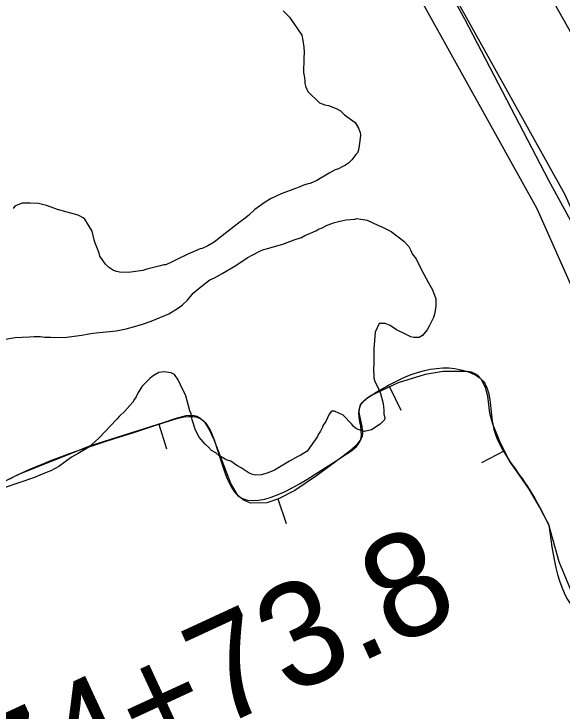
# Model space of a CAD drawing. Extents: x 3187622 to 3225504, y 800805 to 826213.
# Drawn here: x 3194498 to 3195027, y 819948 to 820621 of the extents above; entities that cross this region are included whole.
import ezdxf

# ---------------------------------------------------------------- set-up
doc = ezdxf.new("R2010")
doc.units = 0
for name, color, linetype in [('V-BORW-LINE', 7, 'Continuous'), ('V-LEVE-TOET', 7, 'Continuous'), ('V-ROAD-CNTR', 7, 'Continuous'), ('V-SITE-VEGE', 7, 'Continuous'), ('V-SURV-IDEN', 7, 'Continuous'), ('V-TOPO-SHOR', 7, 'Continuous')]:
    doc.layers.add(name, color=color, linetype=linetype)

msp = doc.modelspace()

# ---------------------------------------------------------------- linework, layer by layer
at = {"layer": 'V-BORW-LINE'}
for p, q in [((3194860.53, 820261), (3194871.27, 820238.43)), ((3194637.98, 820224.87), (3194645.56, 820201.05)), ((3194971.45, 820199.1), (3194949.16, 820187.78)), ((3194752.82, 820152.81), (3194760.77, 820129.11))]:
    msp.add_line(p, q, dxfattribs=at)
for points in [[(3195014.15, 820127.75), (3195005.07, 820145.36), (3194995.12, 820162.41), (3194985.83, 820175.68), (3194976.57, 820189.02), (3194967.61, 820206.66), (3194959.98, 820224.84), (3194957.21, 820235.47), (3194955.27, 820252.09), (3194953.16, 820260.36), (3194948.97, 820268.37), (3194946.07, 820271.51), (3194943.56, 820273.26), (3194939.46, 820275.01), (3194935.26, 820275.83), (3194912.38, 820275.73), (3194894.92, 820272.96), (3194868.68, 820264.88), (3194842.9, 820252.61), (3194839.85, 820250.73), (3194835.9, 820247.5), (3194832.64, 820243.55), (3194831.08, 820239.8), (3194830.83, 820236.23), (3194833.72, 820222.82), (3194834.53, 820216.31), (3194834.08, 820213.27), (3194832.79, 820210.46), (3194829.19, 820205.76), (3194822.87, 820199.62), (3194815.7, 820194), (3194790.17, 820175), (3194769.04, 820161.04), (3194753.29, 820152.97), (3194742.05, 820149.2), (3194726.87, 820148.63), (3194720.33, 820151.18), (3194714.67, 820155.93), (3194707.32, 820167.7), (3194691.35, 820209.87), (3194686.14, 820220.76), (3194682.95, 820225.85), (3194678.56, 820230.14), (3194674.57, 820232.25), (3194670.86, 820233.14), (3194664.02, 820232.99), (3194653.46, 820230.17), (3194643.31, 820226.57), (3194572.15, 820203.92), (3194502.55, 820176.3), (3194474.34, 820162.11)], [(3195051.19, 820036.46), (3195038.23, 820058.09), (3195024.1, 820092.21), (3195014.15, 820127.75)]]:
    msp.add_lwpolyline(points, dxfattribs=at)
for points in [[(3194584.72, 819145.81), (3194447.32, 819133.82), (3194404.57, 819199.79), (3194370.12, 819313.35), (3194215.04, 819487.3), (3194145.89, 819581.89), (3194097.21, 819676.7), (3194042.52, 819943.39), (3194160.31, 819974.69), (3194208.75, 820009.38), (3194249.88, 820024.54), (3194280.97, 820046.51), (3194446.74, 820146.98), (3194502.55, 820176.3), (3194643.31, 820226.57), (3194678.56, 820230.14), (3194691.35, 820209.87), (3194714.67, 820155.93), (3194815.7, 820194), (3194832.79, 820210.46), (3194832.64, 820243.55), (3194842.9, 820252.61), (3194935.26, 820275.83), (3194948.97, 820268.37), (3194959.98, 820224.84), (3194976.57, 820189.02), (3194995.12, 820162.41), (3195014.15, 820127.75)], [(3195014.15, 820127.75), (3195051.19, 820036.46), (3195079.12, 820023.13), (3195095.71, 820005.48), (3195110.87, 819937.09), (3195175.18, 819834.09), (3195197.05, 819771.03), (3195216.38, 819742.56), (3195236.04, 819732.06), (3195343.12, 819557.82), (3195386.44, 819443.91), (3195423.7, 819413.93), (3195435.21, 819377.25), (3195508.27, 819247.2), (3195522.81, 819188.06), (3195531.45, 819165.39), (3195561.32, 819136.96), (3195612.02, 819024.14), (3195671.57, 818940.87), (3195804.67, 818724.14), (3195856.56, 818587.84), (3195891.34, 818540.3), (3195946.95, 818432.98), (3195956.46, 818375.34), (3195967.94, 818321.95), (3195990.82, 818279.05), (3196012.85, 818284.02), (3196051.01, 818244.87), (3196059.66, 818210.47), (3196153.95, 818074.67), (3196181.72, 817999.75), (3196229.44, 817932.57), (3196235.77, 817878.6), (3196234, 817870.87), (3196216.51, 817843.18), (3196019.64, 817732.45), (3196013.69, 817705.61), (3195965.94, 817606.89), (3195937.72, 817579.99), (3195806.13, 817496.91), (3195442.67, 817228.37), (3195277.14, 817095.71), (3195161.32, 817066.03), (3195006.88, 816920.63), (3194988.89, 816904.25), (3194750.38, 816771.52), (3194626.73, 816626.04), (3194574.39, 816615.09), (3194537.13, 816629.54), (3194501.95, 816686.66), (3194504.96, 816727.79), (3194556.89, 816766.49), (3194645.98, 816889.8), (3194851.12, 817135.17), (3195025.56, 817293.29), (3195054.54, 817305.11), (3195088.97, 817312.31), (3195131.73, 817304.68), (3195173.61, 817273.69), (3195209.05, 817258.25), (3195260.24, 817261.31), (3195353.01, 817281.39), (3195400.75, 817303.61), (3195373.09, 817435.12), (3195339.33, 817521), (3195289.98, 817592.8), (3195254.4, 817614.07), (3195190.76, 817615.52), (3195163.19, 817607.83), (3195157.18, 817596.8), (3195038.44, 817517.79), (3194984.54, 817508.55), (3194920.16, 817535.33), (3194908.54, 817585.46), (3194818.39, 817760.02), (3194797.87, 817802.86), (3194765.35, 817861.17), (3194714.04, 817919.63), (3194687.02, 818000.29), (3194630.78, 818119.48), (3194667.35, 818141.82), (3194702.39, 818151.49), (3194837.38, 818213.06), (3194902.29, 818255.28), (3194911.56, 818327.13), (3194902.19, 818415.3), (3194985.45, 818303.67), (3195064.11, 818358.96), (3195105.49, 818400.26), (3195062.31, 818499.25), (3195048.25, 818530.37), (3195002.15, 818631.92), (3194941.61, 818693.57), (3194763.92, 818992.26), (3194734, 819033.87), (3194637.04, 819125.69), (3194584.72, 819145.81)]]:
    msp.add_spline(points, degree=3, dxfattribs=at)
at = {"layer": 'V-LEVE-TOET'}
msp.add_lwpolyline([(3195509.66, 819625.28), (3195482.57, 819673.89), (3195459.23, 819713.25), (3195438.35, 819750.92), (3195421.98, 819777.39), (3195404.11, 819806.54), (3195388.47, 819832.78), (3195369.86, 819862.9), (3195294.48, 819981.16), (3195273.37, 820017.61), (3195233.71, 820077.82), (3195218.55, 820104.8), (3195199.44, 820136.62), (3195173.63, 820178.4), (3195142.12, 820229.4), (3195073.79, 820350.42), (3195014.13, 820460.04), (3194933.01, 820615.39), (3194826.87, 820807.88), (3194726, 820985.76), (3194602.96, 821208.62), (3194474.04, 821433.88), (3194336.69, 821672), (3194255.31, 821803.41)], dxfattribs=at)
at = {"layer": 'V-ROAD-CNTR'}
for points in [[(3193546.7, 823116.36), (3193719.61, 822803.75), (3193783.16, 822690.78), (3193839.47, 822561.1), (3193931.24, 822385.18), (3194075.1, 822116.1), (3194127.2, 822033.71), (3194185.24, 821977.83), (3194639.72, 821147.08), (3195029.48, 820446.36), (3195072.87, 820348.7), (3195192.12, 820158.72), (3195238.38, 820041.07), (3195343.68, 819857.75), (3195584.49, 819427.48)], [(3193520.45, 823101.84), (3193693.41, 822789.13), (3193756.26, 822677.41), (3193812.38, 822548.17), (3193904.71, 822371.17), (3194049.16, 822100.99), (3194103.78, 822014.62), (3194161.13, 821959.4), (3194613.45, 821132.59), (3195002.61, 820432.95), (3195046.32, 820334.56), (3195165.22, 820145.14), (3195211.27, 820028.04), (3195317.59, 819842.96), (3195558.51, 819412.46)]]:
    msp.add_lwpolyline(points, dxfattribs=at)
at = {"layer": 'V-SITE-VEGE'}
for p, q in [((3194758.06, 820623.43), (3194764.18, 820617.43)), ((3194764.18, 820617.43), (3194776.06, 820600.16)), ((3194776.06, 820600.16), (3194776.92, 820594.91)), ((3194776.92, 820594.91), (3194777.79, 820588.45)), ((3194777.79, 820588.45), (3194778.24, 820583.6)), ((3194778.24, 820583.6), (3194777.9, 820577.53)), ((3194777.9, 820577.53), (3194777.62, 820564.19)), ((3194777.62, 820564.19), (3194778.47, 820559.35)), ((3194778.47, 820559.35), (3194778.92, 820555.31)), ((3194778.92, 820555.31), (3194778.93, 820553.29)), ((3194778.93, 820553.29), (3194779.36, 820550.87)), ((3194779.36, 820550.87), (3194781.84, 820545.63)), ((3194781.84, 820545.63), (3194792.85, 820534.82)), ((3194792.85, 820534.82), (3194798.13, 820532.85)), ((3194798.13, 820532.85), (3194801.77, 820532.08)), ((3194801.77, 820532.08), (3194809.08, 820529.32)), ((3194809.08, 820529.32), (3194813.14, 820526.93)), ((3194813.14, 820526.93), (3194817.22, 820523.33)), ((3194817.22, 820523.33), (3194827.4, 820515.74)), ((3194827.4, 820515.74), (3194830.68, 820510.52)), ((3194830.68, 820510.52), (3194832.34, 820506.09)), ((3194832.34, 820506.09), (3194832.36, 820503.67)), ((3194832.36, 820503.67), (3194831.63, 820495.57)), ((3194831.63, 820495.57), (3194830.47, 820489.5)), ((3194828.09, 820485.03), (3194824.1, 820479.73)), ((3194829.69, 820486.66), (3194828.09, 820485.03)), ((3194830.47, 820489.5), (3194829.69, 820486.66)), ((3194824.1, 820479.73), (3194820.9, 820476.47)), ((3194811.24, 820471.12), (3194808.02, 820470.29)), ((3194814.86, 820473.18), (3194811.24, 820471.12)), ((3194818.08, 820474.83), (3194814.86, 820473.18)), ((3194820.9, 820476.47), (3194818.08, 820474.83)), ((3194802.39, 820467), (3194790.33, 820460.01)), ((3194808.02, 820470.29), (3194802.39, 820467)), ((3194790.33, 820460.01), (3194783.89, 820457.12)), ((3194769.79, 820452.14), (3194756.09, 820447.16)), ((3194773.41, 820453.38), (3194769.79, 820452.14)), ((3194777.03, 820455.03), (3194773.41, 820453.38)), ((3194780.66, 820456.28), (3194777.03, 820455.03)), ((3194783.89, 820457.12), (3194780.66, 820456.28)), ((3194756.09, 820447.16), (3194745.62, 820442.2)), ((3194506.34, 820437.92), (3194503.52, 820437.09)), ((3194514.02, 820437.99), (3194506.34, 820437.92)), ((3194522.11, 820437.67), (3194514.02, 820437.99)), ((3194525.76, 820436.89), (3194522.11, 820437.67)), ((3194739.59, 820438.51), (3194730.76, 820431.96)), ((3194745.62, 820442.2), (3194739.59, 820438.51)), ((3194499.09, 820435.03), (3194497.5, 820432.99)), ((3194503.52, 820437.09), (3194499.09, 820435.03)), ((3194529.81, 820435.72), (3194525.76, 820436.89)), ((3194534.27, 820434.15), (3194529.81, 820435.72)), ((3194540.36, 820431.78), (3194534.27, 820434.15)), ((3194549.68, 820429.44), (3194540.36, 820431.78)), ((3194730.76, 820431.96), (3194724.35, 820426.24)), ((3194556.57, 820427.48), (3194549.68, 820429.44)), ((3194560.22, 820426.31), (3194556.57, 820427.48)), ((3194565.09, 820423.93), (3194560.22, 820426.31)), ((3194724.35, 820426.24), (3194719.93, 820422.56)), ((3194566.72, 820422.73), (3194565.09, 820423.93)), ((3194573.7, 820411.07), (3194566.72, 820422.73)), ((3194716.32, 820420.1), (3194699.07, 820406.59)), ((3194719.93, 820422.56), (3194716.32, 820420.1)), ((3194800.44, 820416.85), (3194807.29, 820419.34)), ((3194807.29, 820419.34), (3194812.53, 820420.6)), ((3194812.53, 820420.6), (3194818.58, 820421.88)), ((3194818.58, 820421.88), (3194827.06, 820422.76)), ((3194827.06, 820422.76), (3194829.08, 820423.19)), ((3194829.08, 820423.19), (3194838.8, 820421.66)), ((3194838.8, 820421.66), (3194849.35, 820416.91)), ((3194575.8, 820402.6), (3194573.7, 820411.07)), ((3194784.34, 820409.02), (3194789.57, 820411.49)), ((3194789.57, 820411.49), (3194792.79, 820413.14)), ((3194792.79, 820413.14), (3194794.8, 820413.97)), ((3194794.8, 820413.97), (3194800.44, 820416.85)), ((3194849.35, 820416.91), (3194853.82, 820414.93)), ((3194853.82, 820414.93), (3194861.94, 820410.56)), ((3194699.07, 820406.59), (3194691.44, 820400.46)), ((3194768.64, 820402.81), (3194775.49, 820404.89)), ((3194775.49, 820404.89), (3194778.7, 820406.95)), ((3194778.7, 820406.95), (3194784.34, 820409.02)), ((3194861.94, 820410.56), (3194874.16, 820401.38)), ((3194576.23, 820400.58), (3194575.8, 820402.6)), ((3194578.3, 820395.75), (3194576.23, 820400.58)), ((3194691.44, 820400.46), (3194685.41, 820396.76)), ((3194742.84, 820394.48), (3194757.76, 820398.66)), ((3194757.76, 820398.66), (3194768.64, 820402.81)), ((3194874.16, 820401.38), (3194879.06, 820396.17)), ((3194580.37, 820389.71), (3194578.3, 820395.75)), ((3194677.76, 820393.86), (3194666.08, 820388.9)), ((3194679.78, 820394.28), (3194677.76, 820393.86)), ((3194685.41, 820396.76), (3194679.78, 820394.28)), ((3194727.95, 820387.87), (3194734.78, 820391.57)), ((3194734.78, 820391.57), (3194738.81, 820393.22)), ((3194738.81, 820393.22), (3194742.84, 820394.48)), ((3194879.06, 820396.17), (3194881.12, 820392.55)), ((3194881.12, 820392.55), (3194882.36, 820389.33)), ((3194581.21, 820386.89), (3194580.37, 820389.71)), ((3194586.54, 820379.25), (3194581.21, 820386.89)), ((3194666.08, 820388.9), (3194654.81, 820383.54)), ((3194712.27, 820378.02), (3194723.12, 820385.4)), ((3194723.12, 820385.4), (3194727.95, 820387.87)), ((3194882.36, 820389.33), (3194886.04, 820384.51)), ((3194886.04, 820384.51), (3194891.4, 820373.65)), ((3194589.39, 820376.45), (3194586.54, 820379.25)), ((3194637.9, 820377.32), (3194626.6, 820374.38)), ((3194642.73, 820378.57), (3194637.9, 820377.32)), ((3194644.75, 820378.59), (3194642.73, 820378.57)), ((3194650.39, 820381.07), (3194644.75, 820378.59)), ((3194654.81, 820383.54), (3194650.39, 820381.07)), ((3194699, 820370.21), (3194712.27, 820378.02)), ((3194594.27, 820373.26), (3194589.39, 820376.45)), ((3194597.12, 820372.08), (3194594.27, 820373.26)), ((3194601.57, 820371.31), (3194597.12, 820372.08)), ((3194610.87, 820371.4), (3194601.57, 820371.31)), ((3194622.57, 820373.13), (3194610.87, 820371.4)), ((3194626.6, 820374.38), (3194622.57, 820373.13)), ((3194891.4, 820373.65), (3194897.99, 820361.18)), ((3194681.72, 820359.94), (3194687.34, 820364.04)), ((3194687.34, 820364.04), (3194691.77, 820366.1)), ((3194691.77, 820366.1), (3194699, 820370.21)), ((3194674.9, 820354.62), (3194681.72, 820359.94)), ((3194897.99, 820361.18), (3194902.09, 820354.34)), ((3194665.69, 820344.43), (3194671.29, 820351.35)), ((3194671.29, 820351.35), (3194674.9, 820354.62)), ((3194902.09, 820354.34), (3194905, 820345.88)), ((3194660.89, 820339.94), (3194665.69, 820344.43)), ((3194905, 820345.88), (3194905.07, 820339.01)), ((3194647.63, 820331.32), (3194656.87, 820337.07)), ((3194656.87, 820337.07), (3194660.89, 820339.94)), ((3194905.07, 820339.01), (3194904.33, 820332.13)), ((3194630.71, 820324.29), (3194647.63, 820331.32)), ((3194904.33, 820332.13), (3194902.75, 820327.67)), ((3194622.25, 820321.38), (3194630.71, 820324.29)), ((3194902.75, 820327.67), (3194899.19, 820319.95)), ((3194596.84, 820315.08), (3194606.53, 820316.79)), ((3194606.53, 820316.79), (3194615.81, 820319.3)), ((3194615.81, 820319.3), (3194622.25, 820321.38)), ((3194850.66, 820321.92), (3194846.69, 820313.8)), ((3194856.31, 820321.98), (3194850.66, 820321.92)), ((3194861.18, 820320), (3194856.31, 820321.98)), ((3194867.29, 820316.01), (3194861.18, 820320)), ((3194899.19, 820319.95), (3194896.8, 820315.89)), ((3194546.78, 820308.54), (3194563.74, 820310.72)), ((3194563.74, 820310.72), (3194570.6, 820312)), ((3194570.6, 820312), (3194574.23, 820312.84)), ((3194574.23, 820312.84), (3194596.84, 820315.08)), ((3194846.69, 820313.8), (3194845.23, 820297.61)), ((3194875.82, 820311.65), (3194867.29, 820316.01)), ((3194881.1, 820309.27), (3194875.82, 820311.65)), ((3194892.4, 820310.59), (3194889.19, 820308.54)), ((3194896.8, 820315.89), (3194892.4, 820310.59)), ((3194486.16, 820306.35), (3194499.48, 820308.5)), ((3194499.48, 820308.5), (3194506.35, 820308.96)), ((3194506.35, 820308.96), (3194513.22, 820309.03)), ((3194513.22, 820309.03), (3194517.66, 820309.47)), ((3194517.66, 820309.47), (3194523.73, 820309.53)), ((3194523.73, 820309.53), (3194528.18, 820308.77)), ((3194528.18, 820308.77), (3194533.84, 820308.82)), ((3194533.84, 820308.82), (3194546.78, 820308.54)), ((3194883.93, 820308.49), (3194881.1, 820309.27)), ((3194889.19, 820308.54), (3194883.93, 820308.49)), ((3194845.23, 820297.61), (3194845.37, 820281.85)), ((3194845.37, 820281.85), (3194844.99, 820279.42)), ((3194844.99, 820279.42), (3194845.49, 820269.72)), ((3194631.62, 820270.94), (3194629.22, 820268.89)), ((3194634.03, 820272.58), (3194631.62, 820270.94)), ((3194638.06, 820274.63), (3194634.03, 820272.58)), ((3194643.3, 820275.49), (3194638.06, 820274.63)), ((3194649.78, 820274.34), (3194643.3, 820275.49)), ((3194653.03, 820272.76), (3194649.78, 820274.34)), ((3194656.72, 820267.53), (3194653.03, 820272.76)), ((3194845.49, 820269.72), (3194846.33, 820266.09)), ((3194627.22, 820266.85), (3194622.01, 820261.55)), ((3194629.22, 820268.89), (3194627.22, 820266.85)), ((3194658.79, 820262.7), (3194656.72, 820267.53)), ((3194664.14, 820252.24), (3194658.79, 820262.7)), ((3194846.33, 820266.09), (3194848.8, 820261.27)), ((3194622.01, 820261.55), (3194618.03, 820255.44)), ((3194848.8, 820261.27), (3194851.7, 820254.42)), ((3194616.04, 820251.38), (3194614.45, 820248.94)), ((3194618.03, 820255.44), (3194616.04, 820251.38)), ((3194667.92, 820237.72), (3194664.14, 820252.24)), ((3194851.7, 820254.42), (3194854.21, 820244.74)), ((3194610.06, 820242.84), (3194605.26, 820237.54)), ((3194612.86, 820246.1), (3194610.06, 820242.84)), ((3194614.45, 820248.94), (3194612.86, 820246.1)), ((3194854.21, 820244.74), (3194855.08, 820238.28)), ((3194605.26, 820237.54), (3194599.65, 820232.23)), ((3194669.16, 820234.91), (3194667.92, 820237.72)), ((3194804.56, 820237.4), (3194802.16, 820234.55)), ((3194807.39, 820237.43), (3194804.56, 820237.4)), ((3194815.92, 820233.46), (3194807.39, 820237.43)), ((3194855.08, 820238.28), (3194855.12, 820234.64)), ((3194597.65, 820229.79), (3194591.65, 820223.66)), ((3194599.65, 820232.23), (3194597.65, 820229.79)), ((3194670.02, 820229.25), (3194669.16, 820234.91)), ((3194673.35, 820219.18), (3194670.02, 820229.25)), ((3194802.16, 820234.55), (3194798.99, 820227.65)), ((3194824.08, 820225.05), (3194815.92, 820233.46)), ((3194855.12, 820234.64), (3194855.96, 820231.42)), ((3194855.96, 820231.42), (3194855.58, 820228.99)), ((3194591.65, 820223.66), (3194580.44, 820211.83)), ((3194796.6, 820223.98), (3194795.81, 820221.95)), ((3194798.99, 820227.65), (3194796.6, 820223.98)), ((3194825.72, 820222.64), (3194824.08, 820225.05)), ((3194827.35, 820221.45), (3194825.72, 820222.64)), ((3194851.57, 820224.91), (3194843.13, 820219.57)), ((3194855.58, 820228.99), (3194851.57, 820224.91)), ((3194677.05, 820212.34), (3194673.35, 820219.18)), ((3194793.83, 820218.3), (3194791.83, 820215.05)), ((3194795.81, 820221.95), (3194793.83, 820218.3)), ((3194829.38, 820220.25), (3194827.35, 820221.45)), ((3194832.22, 820219.07), (3194829.38, 820220.25)), ((3194836.28, 820217.89), (3194832.22, 820219.07)), ((3194843.13, 820219.57), (3194836.28, 820217.89)), ((3194580.44, 820211.83), (3194576.43, 820207.75)), ((3194682.77, 820205.52), (3194677.05, 820212.34)), ((3194791.04, 820213.02), (3194781.07, 820198.77)), ((3194791.83, 820215.05), (3194791.04, 820213.02)), ((3194570.41, 820202.84), (3194560.37, 820196.69)), ((3194576.43, 820207.75), (3194570.41, 820202.84)), ((3194686.04, 820202.73), (3194682.77, 820205.52)), ((3194688.9, 820199.52), (3194686.04, 820202.73)), ((3194560.37, 820196.69), (3194553.94, 820192.99)), ((3194692.96, 820197.13), (3194688.9, 820199.52)), ((3194695.81, 820194.73), (3194692.96, 820197.13)), ((3194781.07, 820198.77), (3194774.24, 820194.67)), ((3194553.94, 820192.99), (3194541.49, 820183.97)), ((3194701.91, 820191.15), (3194695.81, 820194.73)), ((3194703.94, 820190.36), (3194701.91, 820191.15)), ((3194707.59, 820189.18), (3194703.94, 820190.36)), ((3194713.28, 820185.2), (3194707.59, 820189.18)), ((3194764.19, 820189.31), (3194749.71, 820180.69)), ((3194772.23, 820193.84), (3194764.19, 820189.31)), ((3194774.24, 820194.67), (3194772.23, 820193.84)), ((3194541.49, 820183.97), (3194537.46, 820181.92)), ((3194717.35, 820182.81), (3194713.28, 820185.2)), ((3194724.27, 820178.43), (3194717.35, 820182.81)), ((3194523.38, 820175.72), (3194518.14, 820173.65)), ((3194530.22, 820178.61), (3194523.38, 820175.72)), ((3194533.85, 820179.86), (3194530.22, 820178.61)), ((3194537.46, 820181.92), (3194533.85, 820179.86)), ((3194727.51, 820176.84), (3194724.27, 820178.43)), ((3194731.17, 820175.66), (3194727.51, 820176.84)), ((3194736.82, 820176.12), (3194731.17, 820175.66)), ((3194742.46, 820177.79), (3194736.82, 820176.12)), ((3194749.71, 820180.69), (3194742.46, 820177.79)), ((3194518.14, 820173.65), (3194487.92, 820163.26))]:
    msp.add_line(p, q, dxfattribs=at)
at = {"layer": 'V-TOPO-SHOR'}
msp.add_lwpolyline([(3192870.47, 824432.58), (3193272.02, 823719.57), (3193655.55, 823037.45), (3194095.71, 822270.39), (3194281.04, 821935.76), (3194281.03, 821921.39), (3194293.91, 821912.6), (3194523, 821505.9), (3194839.6, 820947.33), (3195012.07, 820643.6), (3195336.39, 820069.59), (3195480.54, 819812.18), (3195732.8, 819366.87)], dxfattribs=at)

# ---------------------------------------------------------------- texts
at = {"layer": 'V-SURV-IDEN'}
msp.add_text('1374+73.8', height=100, rotation=24.8132, dxfattribs=at).set_placement((3194354.22, 819773.66))

doc.saveas('drawing.dxf')
